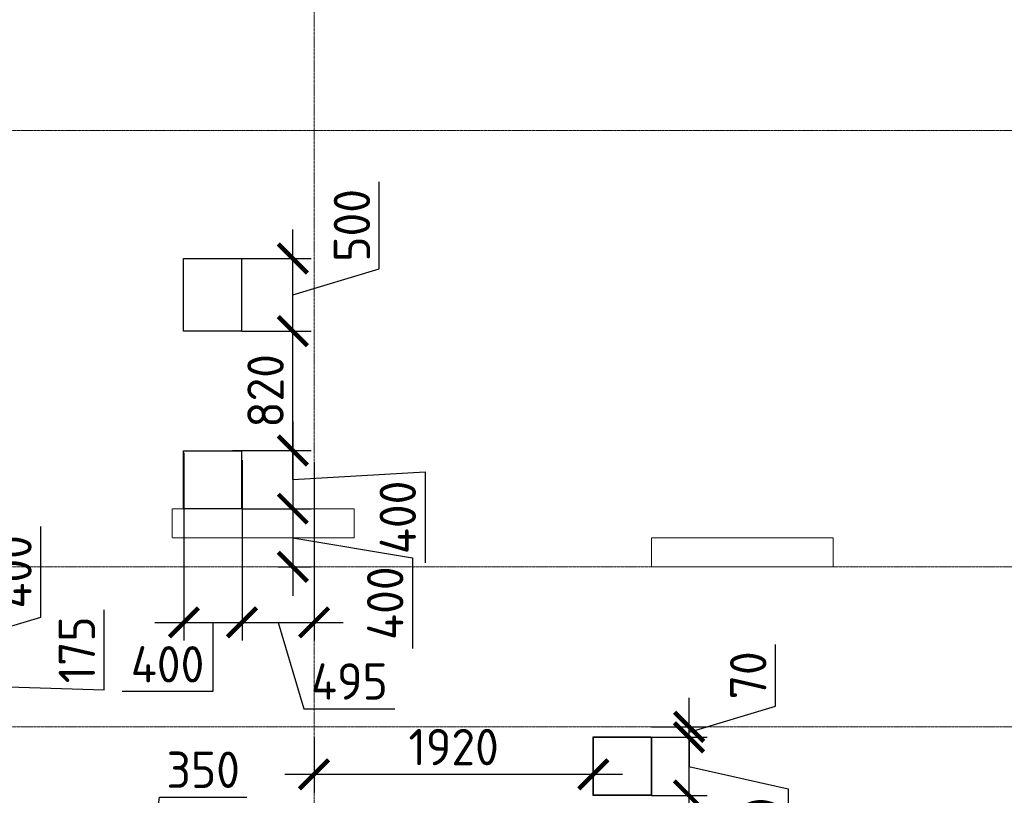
# Model space of a CAD drawing. Header units: millimetres. Extents: x -42044588 to 856694, y -806701 to 941911.
# Tile 964 of 1056: x -155987 to -149217, y -35621 to -30288. Entities that reach past the tile are written whole.
import ezdxf

# ---------------------------------------------------------------- set-up
doc = ezdxf.new("R2010")
doc.units = ezdxf.units.MM
for name, pattern in [('______5', [1100, 800, -100, 100, -100]), ('DASHED', [7, 5, -2, 0]), ('осевая', [50.8, 31.75, -6.35, 6.35, -6.35])]:
    doc.linetypes.add(name, pattern=pattern)
for name, color, linetype, lineweight in [('907Сл Осевые', 1, 'Continuous', 0), ('Оси', 40, '______5', 18), ('Перекрытие ж_бетон', 1, 'Continuous', 30), ('РАЗМЕРЫ', 1, 'Continuous', 9)]:
    doc.layers.add(name, color=color, linetype=linetype, lineweight=lineweight)
doc.layers.add('Колонна_ бетон', color=7, linetype='Continuous', lineweight=50, true_color=0xb4b496)
doc.styles.add('GOST-2.304_Type-B', font='GOST_Common.ttf')
doc.styles.add('ГОСТ', font='GOST_Common.ttf')
doc.dimstyles.new('СПДС', dxfattribs={"dimscale": 100, "dimtxt": 2.5, "dimasz": 2, "dimexe": 1.25, "dimexo": 0, "dimtad": 1, "dimdec": 0, "dimrnd": 5, "dimtxsty": 'GOST-2.304_Type-B', "dimblk": 'ARCHTICK', "dimcen": 2.5, "dimdle": 2, "dimclrd": 1, "dimclre": 1, "dimclrt": 1, "dimadec": 0, "dimazin": 2, "dimtfac": 0.75, "dimtdec": 0, "dimtmove": 1, "dimatfit": 3, "dimfxl": 0, "dimtolj": 1, "dimarcsym": 0})

# ---------------------------------------------------------------- blocks, each defined once
blk = doc.blocks.new('_ArchTick')
at = {"color": 0, "linetype": 'ByBlock', "const_width": 0.15}
blk.add_lwpolyline([(-0.5, -0.5), (0.5, 0.5)], dxfattribs=at)
blk = doc.blocks.new('*D2181')
at = {"layer": 'DEFPOINTS', "color": 0, "transparency": 16777216}
for p in [(-147763.2, -26994.8), (-194563, -27700), (-147763.2, -44600)]:
    blk.add_point(p, dxfattribs=at)
at = {"layer": 'РАЗМЕРЫ', "color": 1, "lineweight": -2, "transparency": 16777216}
for p, q in [((-194563, -27700), (-194563, -26869.8)), ((-147763.2, -44600), (-147763.2, -26869.8)), ((-194763, -26994.8), (-147563.2, -26994.8))]:
    blk.add_line(p, q, dxfattribs=at)
at = {"layer": 'РАЗМЕРЫ', "color": 1, "lineweight": -2, "transparency": 16777216, "xscale": 200, "yscale": 200, "zscale": 200, "rotation": 180}
blk.add_blockref('_ArchTick', (-194563, -26994.8), dxfattribs=at)
at = {"layer": 'РАЗМЕРЫ', "color": 1, "lineweight": -2, "transparency": 16777216, "xscale": 200, "yscale": 200, "zscale": 200}
blk.add_blockref('_ArchTick', (-147763.2, -26994.8), dxfattribs=at)
at = {"layer": 'РАЗМЕРЫ', "color": 1, "lineweight": 0, "transparency": 16777216, "insert": (-171163.1, -26807.3), "char_height": 250, "attachment_point": 5, "style": 'GOST-2.304_Type-B'}
blk.add_mtext('\\A1;46800', dxfattribs=at)
blk = doc.blocks.new('подложка стн 1-го этажа')
at = {"layer": 'Колонна_ бетон', "color": 252, "linetype": 'DASHED', "lineweight": 0, "ltscale": 0.5, "true_color": 0x939598, "transparency": 33554687}
for p, q in [((47668.8, 20411.8, -200), (47668.8, 20211.8, -200)), ((48918.8, 20411.8, -200), (47668.8, 20411.8, -200)), ((47668.8, 20411.8, -200), (47668.8, 20411.8, -200)), ((48918.8, 20411.8, -200), (48918.8, 20411.8, -200)), ((48918.8, 20211.8, -200), (48918.8, 20411.8, -200)), ((47668.8, 20211.8, -200), (47668.8, 20211.8, -200)), ((48918.8, 20211.8, -200), (47668.8, 20211.8, -200)), ((48918.8, 20211.8, -200), (48918.8, 20211.8, -200)), ((50963.8, 20211.8, -200), (50963.8, 20011.8, -200)), ((50963.8, 20211.8, -200), (50963.8, 20211.8, -200)), ((52213.8, 20211.8, -200), (50963.8, 20211.8, -200)), ((52213.8, 20211.8, -200), (52213.8, 20011.8, -200)), ((52213.8, 20211.8, -200), (52213.8, 20211.8, -200)), ((50963.8, 20011.8, -200), (50963.8, 20011.8, -200)), ((50963.8, 20011.8, -200), (52213.8, 20011.8, -200)), ((52213.8, 20011.8, -200), (52213.8, 20011.8, -200))]:
    blk.add_line(p, q, dxfattribs=at)
blk = doc.blocks.new('*D2093')
at = {"layer": 'DEFPOINTS', "color": 0, "transparency": 16777216}
for p in [(-154857.9, -33265.1, 4500), (-154458.3, -33317.3), (-154458.3, -34431.7)]:
    blk.add_point(p, dxfattribs=at)
at = {"layer": 'РАЗМЕРЫ', "color": 1, "lineweight": -2, "transparency": 16777216}
for p, q in [((-154857.9, -33265.1), (-154857.9, -34556.7)), ((-154458.3, -33317.3), (-154458.3, -34556.7)), ((-155057.9, -34431.7), (-154258.3, -34431.7)), ((-154658.1, -34431.7), (-154657.8, -34907.4)), ((-154657.8, -34907.4), (-155282.8, -34907.4))]:
    blk.add_line(p, q, dxfattribs=at)
at = {"layer": 'РАЗМЕРЫ', "color": 1, "lineweight": -2, "transparency": 16777216, "xscale": 200, "yscale": 200, "zscale": 200, "rotation": 180}
blk.add_blockref('_ArchTick', (-154857.9, -34431.7), dxfattribs=at)
at = {"layer": 'РАЗМЕРЫ', "color": 1, "lineweight": -2, "transparency": 16777216, "xscale": 200, "yscale": 200, "zscale": 200}
blk.add_blockref('_ArchTick', (-154458.3, -34431.7), dxfattribs=at)
at = {"layer": 'РАЗМЕРЫ', "color": 1, "lineweight": 0, "transparency": 16777216, "insert": (-154970.3, -34719.9), "char_height": 250, "attachment_point": 5, "style": 'GOST-2.304_Type-B'}
blk.add_mtext('\\A1;400', dxfattribs=at)
blk = doc.blocks.new('*D2094')
at = {"layer": 'DEFPOINTS', "color": 0, "transparency": 16777216}
for p in [(-154523.4, -33249.9, 4500), (-154460.3, -33650), (-154108.9, -33650)]:
    blk.add_point(p, dxfattribs=at)
at = {"layer": 'РАЗМЕРЫ', "color": 1, "lineweight": -2, "transparency": 16777216}
for p, q in [((-154108.9, -33049.9), (-154108.9, -33850)), ((-154523.4, -33249.9), (-153983.9, -33249.9)), ((-154108.9, -33450), (-153199.7, -33397.5)), ((-153199.7, -33397.5), (-153199.7, -34022.5)), ((-154460.3, -33650), (-153983.9, -33650))]:
    blk.add_line(p, q, dxfattribs=at)
at = {"layer": 'РАЗМЕРЫ', "color": 1, "lineweight": -2, "transparency": 16777216, "xscale": 200, "yscale": 200, "zscale": 200}
for p, rotation in [((-154108.9, -33249.9), 90), ((-154108.9, -33650), 270)]:
    blk.add_blockref('_ArchTick', p, dxfattribs=dict(at, rotation=rotation))
at = {"layer": 'РАЗМЕРЫ', "color": 1, "lineweight": 0, "transparency": 16777216, "insert": (-153387.2, -33710), "char_height": 250, "attachment_point": 5, "rotation": 90, "style": 'GOST-2.304_Type-B'}
blk.add_mtext('\\A1;400', dxfattribs=at)
blk = doc.blocks.new('*D2132')
at = {"layer": 'DEFPOINTS', "color": 0, "transparency": 16777216}
for p in [(-154460.3, -33650), (-154209.1, -34050), (-154108.9, -34050)]:
    blk.add_point(p, dxfattribs=at)
at = {"layer": 'РАЗМЕРЫ', "color": 1, "lineweight": -2, "transparency": 16777216}
for p, q in [((-154108.9, -33450), (-154108.9, -34250)), ((-154460.3, -33650), (-153983.9, -33650)), ((-154108.9, -33850), (-153286.3, -33987.5)), ((-154209.1, -34050), (-153983.9, -34050)), ((-153286.3, -33987.5), (-153286.3, -34612.5))]:
    blk.add_line(p, q, dxfattribs=at)
at = {"layer": 'РАЗМЕРЫ', "color": 1, "lineweight": -2, "transparency": 16777216, "xscale": 200, "yscale": 200, "zscale": 200}
for p, rotation in [((-154108.9, -33650), 90), ((-154108.9, -34050), 270)]:
    blk.add_blockref('_ArchTick', p, dxfattribs=dict(at, rotation=rotation))
at = {"layer": 'РАЗМЕРЫ', "color": 1, "lineweight": 0, "transparency": 16777216, "insert": (-153473.8, -34300), "char_height": 250, "attachment_point": 5, "rotation": 90, "style": 'GOST-2.304_Type-B'}
blk.add_mtext('\\A1;400', dxfattribs=at)
blk = doc.blocks.new('*D2133')
at = {"layer": 'DEFPOINTS', "color": 0, "transparency": 16777216}
for p in [(-154458.3, -33317.3), (-153962.9, -33330), (-153962.9, -34431.7)]:
    blk.add_point(p, dxfattribs=at)
at = {"layer": 'РАЗМЕРЫ', "color": 1, "lineweight": -2, "transparency": 16777216}
for p, q in [((-154458.3, -33317.3), (-154458.3, -34556.7)), ((-153962.9, -33330), (-153962.9, -34556.7)), ((-154658.3, -34431.7), (-153762.9, -34431.7)), ((-154210.6, -34431.7), (-154032.5, -35025.5)), ((-154032.5, -35025.5), (-153407.5, -35025.5))]:
    blk.add_line(p, q, dxfattribs=at)
at = {"layer": 'РАЗМЕРЫ', "color": 1, "lineweight": -2, "transparency": 16777216, "xscale": 200, "yscale": 200, "zscale": 200, "rotation": 180}
blk.add_blockref('_ArchTick', (-154458.3, -34431.7), dxfattribs=at)
at = {"layer": 'РАЗМЕРЫ', "color": 1, "lineweight": -2, "transparency": 16777216, "xscale": 200, "yscale": 200, "zscale": 200}
blk.add_blockref('_ArchTick', (-153962.9, -34431.7), dxfattribs=at)
at = {"layer": 'РАЗМЕРЫ', "color": 1, "lineweight": 0, "transparency": 16777216, "insert": (-153720, -34838), "char_height": 250, "attachment_point": 5, "style": 'GOST-2.304_Type-B'}
blk.add_mtext('\\A1;495', dxfattribs=at)
blk = doc.blocks.new('*D2053')
at = {"layer": 'DEFPOINTS', "color": 0, "transparency": 16777216}
for p in [(-154303.9, -32429.9), (-154108.9, -32429.9), (-154523.4, -33249.9, 4500)]:
    blk.add_point(p, dxfattribs=at)
at = {"layer": 'РАЗМЕРЫ', "color": 1, "lineweight": -2, "transparency": 16777216}
for p, q in [((-154108.9, -33449.9), (-154108.9, -32229.9)), ((-154303.9, -32429.9), (-153983.9, -32429.9)), ((-154523.4, -33249.9), (-153983.9, -33249.9))]:
    blk.add_line(p, q, dxfattribs=at)
at = {"layer": 'РАЗМЕРЫ', "color": 1, "lineweight": -2, "transparency": 16777216, "xscale": 200, "yscale": 200, "zscale": 200}
for p, rotation in [((-154108.9, -32429.9), 90), ((-154108.9, -33249.9), 270)]:
    blk.add_blockref('_ArchTick', p, dxfattribs=dict(at, rotation=rotation))
at = {"layer": 'РАЗМЕРЫ', "color": 1, "lineweight": 0, "transparency": 16777216, "insert": (-154296.4, -32839.9), "char_height": 250, "attachment_point": 5, "rotation": 90, "style": 'GOST-2.304_Type-B'}
blk.add_mtext('\\A1;820', dxfattribs=at)
blk = doc.blocks.new('*D2054')
at = {"layer": 'DEFPOINTS', "color": 0, "transparency": 16777216}
for p in [(-154459.1, -31929.9), (-154108.9, -31929.9), (-154459.1, -32429.9)]:
    blk.add_point(p, dxfattribs=at)
at = {"layer": 'РАЗМЕРЫ', "color": 1, "lineweight": -2, "transparency": 16777216}
for p, q in [((-153515.2, -32001.8), (-153515.2, -31401.8)), ((-154108.9, -32629.9), (-154108.9, -31729.9)), ((-154459.1, -31929.9), (-153983.9, -31929.9)), ((-154108.9, -32179.9), (-153515.2, -32001.8)), ((-154459.1, -32429.9), (-153983.9, -32429.9))]:
    blk.add_line(p, q, dxfattribs=at)
at = {"layer": 'РАЗМЕРЫ', "color": 1, "lineweight": -2, "transparency": 16777216, "xscale": 200, "yscale": 200, "zscale": 200}
for p, rotation in [((-154108.9, -31929.9), 90), ((-154108.9, -32429.9), 270)]:
    blk.add_blockref('_ArchTick', p, dxfattribs=dict(at, rotation=rotation))
at = {"layer": 'РАЗМЕРЫ', "color": 1, "lineweight": 0, "transparency": 16777216, "insert": (-153702.7, -31701.8), "char_height": 250, "attachment_point": 5, "rotation": 90, "style": 'GOST-2.304_Type-B'}
blk.add_mtext('\\A1;500', dxfattribs=at)
blk = doc.blocks.new('*D2058')
at = {"layer": 'DEFPOINTS', "color": 0, "transparency": 16777216}
for p in [(-155313.3, -36469.6), (-155313.3, -37150), (-154963.8, -37190.2)]:
    blk.add_point(p, dxfattribs=at)
at = {"layer": 'РАЗМЕРЫ', "color": 1, "lineweight": -2, "transparency": 16777216}
for p, q in [((-155138.6, -36469.6), (-155024.8, -35632.7)), ((-155024.8, -35632.7), (-154424.8, -35632.7)), ((-155313.3, -37150), (-155313.3, -36344.6)), ((-154963.8, -37190.2), (-154963.8, -36344.6)), ((-154763.8, -36469.6), (-155513.3, -36469.6))]:
    blk.add_line(p, q, dxfattribs=at)
at = {"layer": 'РАЗМЕРЫ', "color": 1, "lineweight": -2, "transparency": 16777216, "xscale": 200, "yscale": 200, "zscale": 200, "rotation": 180}
blk.add_blockref('_ArchTick', (-155313.3, -36469.6), dxfattribs=at)
at = {"layer": 'РАЗМЕРЫ', "color": 1, "lineweight": -2, "transparency": 16777216, "xscale": 200, "yscale": 200, "zscale": 200}
blk.add_blockref('_ArchTick', (-154963.8, -36469.6), dxfattribs=at)
at = {"layer": 'РАЗМЕРЫ', "color": 1, "lineweight": 0, "transparency": 16777216, "insert": (-154724.8, -35445.2), "char_height": 250, "attachment_point": 5, "style": 'GOST-2.304_Type-B'}
blk.add_mtext('\\A1;350', dxfattribs=at)
blk = doc.blocks.new('*D2202')
at = {"layer": 'DEFPOINTS', "color": 0, "transparency": 16777216}
for p in [(-157262.7, -34375), (-157283.1, -34775), (-156436.1, -34775)]:
    blk.add_point(p, dxfattribs=at)
at = {"layer": 'РАЗМЕРЫ', "color": 1, "lineweight": -2, "transparency": 16777216}
for p, q in [((-155842.3, -34396.9), (-155842.3, -33771.9)), ((-156436.1, -34175), (-156436.1, -34975)), ((-157262.7, -34375), (-156311.1, -34375)), ((-156436.1, -34575), (-155842.3, -34396.9)), ((-157283.1, -34775), (-156311.1, -34775))]:
    blk.add_line(p, q, dxfattribs=at)
at = {"layer": 'РАЗМЕРЫ', "color": 1, "lineweight": -2, "transparency": 16777216, "xscale": 200, "yscale": 200, "zscale": 200}
for p, rotation in [((-156436.1, -34375), 90), ((-156436.1, -34775), 270)]:
    blk.add_blockref('_ArchTick', p, dxfattribs=dict(at, rotation=rotation))
at = {"layer": 'РАЗМЕРЫ', "color": 1, "lineweight": 0, "transparency": 16777216, "insert": (-156029.8, -34084.4), "char_height": 250, "attachment_point": 5, "rotation": 90, "style": 'GOST-2.304_Type-B'}
blk.add_mtext('\\A1;400', dxfattribs=at)
blk = doc.blocks.new('*D2203')
at = {"layer": 'DEFPOINTS', "color": 0, "transparency": 16777216}
for p in [(-156564.7, -34775), (-156762.7, -34950), (-156436.1, -34950)]:
    blk.add_point(p, dxfattribs=at)
at = {"layer": 'РАЗМЕРЫ', "color": 1, "lineweight": -2, "transparency": 16777216}
for p, q in [((-155406.4, -34895.8), (-155406.4, -34345.8)), ((-156436.1, -34575), (-156436.1, -35150)), ((-156564.7, -34775), (-156311.1, -34775)), ((-156436.1, -34862.5), (-155406.4, -34895.8)), ((-156762.7, -34950), (-156311.1, -34950))]:
    blk.add_line(p, q, dxfattribs=at)
at = {"layer": 'РАЗМЕРЫ', "color": 1, "lineweight": -2, "transparency": 16777216, "xscale": 200, "yscale": 200, "zscale": 200}
for p, rotation in [((-156436.1, -34775), 90), ((-156436.1, -34950), 270)]:
    blk.add_blockref('_ArchTick', p, dxfattribs=dict(at, rotation=rotation))
at = {"layer": 'РАЗМЕРЫ', "color": 1, "lineweight": 0, "transparency": 16777216, "insert": (-155593.9, -34620.8), "char_height": 250, "attachment_point": 5, "rotation": 90, "style": 'GOST-2.304_Type-B'}
blk.add_mtext('\\A1;175', dxfattribs=at)
blk = doc.blocks.new('оси2')
at = {"layer": 'Оси', "color": 16, "linetype": 'осевая', "lineweight": 0, "ltscale": 0.25, "transparency": 33554687}
for p, q in [((1024245.5, 3375.3), (1024245.5, -19317.6)), ((979200, -1392.9), (1032582.1, -1392.9)), ((979200, -4392.9), (1032582.1, -4392.9)), ((979200, -5492.9), (1032582.1, -5492.9))]:
    blk.add_line(p, q, dxfattribs=at)
blk = doc.blocks.new('*D5003')
at = {"color": 1, "lineweight": -2, "transparency": 16777216}
for p, q in [((-150790.3, -35007.7), (-150790.3, -34583.8)), ((-151384.1, -35150), (-151384.1, -34950)), ((-151384.1, -35185.8), (-150790.3, -35007.7)), ((-151643.1, -35150), (-151259.1, -35150)), ((-151384.1, -35221.6), (-151384.1, -35150)), ((-151384.1, -35221.6), (-151384.1, -35150)), ((-151643.1, -35221.6), (-151259.1, -35221.6)), ((-151384.1, -35221.6), (-151384.1, -35421.6))]:
    blk.add_line(p, q, dxfattribs=at)
at = {"layer": 'DEFPOINTS', "color": 0, "transparency": 16777216}
for p in [(-151643.1, -35150), (-151384.1, -35150), (-151643.1, -35221.6, -5)]:
    blk.add_point(p, dxfattribs=at)
at = {"color": 1, "lineweight": -2, "transparency": 16777216, "xscale": 200, "yscale": 200, "zscale": 200}
for p, rotation in [((-151384.1, -35150), 270), ((-151384.1, -35221.6), 90)]:
    blk.add_blockref('_ArchTick', p, dxfattribs=dict(at, rotation=rotation))
at = {"color": 1, "lineweight": 0, "transparency": 16777216, "insert": (-150977.8, -34795.7), "char_height": 250, "attachment_point": 5, "rotation": 90, "style": 'GOST-2.304_Type-B'}
blk.add_mtext('\\A1;70', dxfattribs=at)
blk = doc.blocks.new('*D5004')
at = {"color": 1, "lineweight": -2, "transparency": 16777216}
for p, q in [((-151385, -35021.6), (-151385, -35821.6)), ((-151643.1, -35221.6), (-151260, -35221.6)), ((-151385, -35421.6), (-150703.6, -35576.6)), ((-150703.6, -35576.6), (-150703.6, -36201.6)), ((-151643.1, -35621.6), (-151260, -35621.6))]:
    blk.add_line(p, q, dxfattribs=at)
at = {"layer": 'DEFPOINTS', "color": 0, "transparency": 16777216}
for p in [(-151643.1, -35221.6, -5), (-151643.1, -35621.6, -5), (-151385, -35621.6)]:
    blk.add_point(p, dxfattribs=at)
at = {"color": 1, "lineweight": -2, "transparency": 16777216, "xscale": 200, "yscale": 200, "zscale": 200}
for p, rotation in [((-151385, -35221.6), 90), ((-151385, -35621.6), 270)]:
    blk.add_blockref('_ArchTick', p, dxfattribs=dict(at, rotation=rotation))
at = {"color": 1, "lineweight": 0, "transparency": 16777216, "insert": (-150891.1, -35889.1), "char_height": 250, "attachment_point": 5, "rotation": 90, "style": 'GOST-2.304_Type-B'}
blk.add_mtext('\\A1;400', dxfattribs=at)
blk = doc.blocks.new('*D5006')
at = {"color": 1, "lineweight": -2, "transparency": 16777216}
for p, q in [((-153963.1, -35221.6), (-153963.1, -35601.8)), ((-152043.1, -35221.6), (-152043.1, -35601.8)), ((-151843.1, -35476.8), (-154163.1, -35476.8))]:
    blk.add_line(p, q, dxfattribs=at)
at = {"layer": 'DEFPOINTS', "color": 0, "transparency": 16777216}
for p in [(-153963.1, -35221.6), (-152043.1, -35221.6, -5), (-153963.1, -35476.8)]:
    blk.add_point(p, dxfattribs=at)
at = {"color": 1, "lineweight": -2, "transparency": 16777216, "xscale": 200, "yscale": 200, "zscale": 200, "rotation": 180}
blk.add_blockref('_ArchTick', (-153963.1, -35476.8), dxfattribs=at)
at = {"color": 1, "lineweight": -2, "transparency": 16777216, "xscale": 200, "yscale": 200, "zscale": 200}
blk.add_blockref('_ArchTick', (-152043.1, -35476.8), dxfattribs=at)
at = {"color": 1, "lineweight": 0, "transparency": 16777216, "insert": (-153003.1, -35289.3), "char_height": 250, "attachment_point": 5, "style": 'GOST-2.304_Type-B'}
blk.add_mtext('\\A1;1920', dxfattribs=at)
blk = doc.blocks.new('блочина другой')
at = {"layer": '907Сл Осевые', "color": 4, "lineweight": 30}
for p, q in [((40324.2, 7534.4), (40723.8, 7534.4)), ((40324.2, 7134.4), (40324.2, 7534.4)), ((40723.8, 7534.4), (40723.8, 7134.4)), ((40723.8, 7134.4), (40324.2, 7134.4))]:
    blk.add_line(p, q, dxfattribs=at)
at = {"layer": 'Перекрытие ж_бетон', "color": 4, "lineweight": 30}
blk.add_lwpolyline([(37507.8, 10824.6), (37907.8, 10824.6), (37907.8, 10324.6), (37507.8, 10324.6)], close=True, dxfattribs=at)
at = {"layer": 'Перекрытие ж_бетон', "color": 4, "lineweight": 30, "elevation": 4500}
blk.add_lwpolyline([(37509, 9502.6), (37907.6, 9502.6), (37907.6, 9102.5), (37509, 9102.5)], close=True, dxfattribs=at)

msp = doc.modelspace()

# ---------------------------------------------------------------- linework, layer by layer
at = {"layer": '907Сл Осевые', "color": 4}
msp.add_lwpolyline([(-152042.719, -35220.085), (-151643.064, -35220.085), (-151643.064, -35620.086), (-152042.719, -35620.086)], close=True, dxfattribs=at)
at = {"layer": 'РАЗМЕРЫ', "lineweight": 30, "elevation": -5}
msp.add_lwpolyline([(-152043.066, -35221.557), (-151643.066, -35221.557), (-151643.066, -35621.557), (-152043.066, -35621.557)], close=True, dxfattribs=at)

# ---------------------------------------------------------------- block references
for name, p in [('подложка стн 1-го этажа', (-202606.941, -54061.81, 720)), ('блочина другой', (-192368.583, -42753.781))]:
    msp.add_blockref(name, p)
at = {"layer": 'РАЗМЕРЫ'}
msp.add_blockref('оси2', (-1178208.582, -29657.134), dxfattribs=at)

# ---------------------------------------------------------------- texts
note = msp.add_mtext_dynamic_manual_height_columns('\\pi1250;{\\H1.5152x;Общие указания :\\P}1.^IНастоящий подраздел разработан в составе рабочей документации на строительство объекта {\\H2.4344x; }"Строительство жилого комплекса со встроенными помещениями общественного-делового и коммерческого {\\H1.3552x; }назначения по адресу: г. Чита, ул. 1-я Коллективная. Жилой дом со встроенными помещениями {\\H1.71569x; }общественно-делового и коммерческого назначения на первом этаже здания (поз. 3.1)" Решения рабочей {\\H1.69543x; }Документации разработаны на основании:{\\H1.68902x; }\\P-^Iзадания на проектирование, выданного заказчиком;{\\H1.60366x; }\\P-^Iрешений стадии "Проектная Документация (проект №24-04-КР.1)"{\\H1.73211x; }\\Pразработанных ООО "Комплексная проектно-сопроводительная компания", утвержденных заказчиком;{\\H1.6768x; }\\PВ соответствии с требованиями нормативных документов:{\\H1.60773x; }\\P-^IФЗ №184 "О техническом регулировании";{\\H1.63076x; }\\P-^IФЗ №123 "Технический регламент о требованиях пожарной безопасности";{\\H1.62308x; }\\P-^IСП 20.13330.2016 "Нагрузки и воздействия",{\\H1.62564x; }\\P-^IСП 63.13330.2018 "Бетонные и железобетонные конструкции. Основные положения".{\\H1.62479x; }\\P-^IСП 22.13330.2016 "Основания зданий и сооружений";{\\H1.62507x; }\\P-^IСП 45.13330.2017 "Земляные сооружения, основания и фундаменты".{\\H1.62498x; }\\P2.^IПри работах по устройству монолитных конструкций руководствоваться СП 70.13330.2012 {\\H1.62501x; }"Несущие и ограждающие конструкции".{\\H1.625x; }\\P3.^IЗа относительную отметку 0,000 принята отметка чистого пола первого этажа, {\\H1.625x; }соответствующая абсолютной отметке 648,00 в Балтийской системе высот.{\\H1.625x; }\\P4.^IПеречень видов работ, Зля которых необходимо составлять акты освидетельствования скрытых {\\H1.625x; }работ: {\\H1.625x; }\\PБетонные и железобетонные конструкции монолитные:{\\H1.625x; }\\Pармирование; защитные слои,- анкеровка арматуры; установка закладных деталей.{\\H1.625x; }\\PМонтаж сборных железобетонных и бетонных конструкций:{\\H1.625x; }\\Pсварка и антикоррозионное покрыт при отсутствии актов освиветельствования превшествующих {\\H1.625x; }скрытых работ во всех случаях.{\\H1.625x; }\\P1. Железобетонные конструкции разработаны в соответствии СП 22.13330.2016 "Основания зданий и {\\H1.62576x; }сооружений", СП 63.13330.2018 "Бетонные и железобетонные конструкции. Общие положения".{\\H1.62541x; }\\P2. Несущие конструкции здания рассчитаны и запроектированы для данных геологических условий. {\\H1.62486x; }\\P3. Арматура класса А240 и А500С по ГОСТ Р 34028-2016, материал монолитных конструкций ниже нуля - {\\H1.62505x; }бетон тяжелый класса В25 по ГОСТ 26633-2015.{\\H1.62498x; }\\P4. Работы по бетонированию монолитных конструкций вести в соответствии со СП 70.13330.2012 {\\H1.62501x; }"Несущие и ограждающие конструкции".{\\H1.625x; }\\P5. Все строительно-монтажные работы необходимо выполнять в соответствии со СНиП 12-03-2001 {\\H1.625x; }"Безопасность труда в строительстве. Часть 1. Общие требования.", Безопасность труда в строительстве. {\\H1.625x; }Часть 2. Строительное производство". Строительство здания должно производиться в соответствии с {\\H1.625x; }проектом производства работ (ППР).{\\H1.725x; }\\PПри отсутствии ППР производство строительно-монтажных работ запрещается.{\\H1.67917x; }\\P6. Бетон конструкции должны удовлетворять требованиям ГОСТ 26633-2015, ГОСТ 25192-2012.{\\H1.60694x; }\\P7. Бетон следует укладывать в бетонные конструкции горизонтальными слоями одинаковой толщины {\\H1.63102x; }без разрывов, с последовательным направлением укладки в одну сторону во всех слоях.{\\H1.62299x; }\\P8. В начальный период твердения бетон необходимо защищать от попадания атмосферных осадков или {\\H1.62567x; }потерь влаги.{\\H1.62478x; }\\P9. При перерывах в бетонировании устраивать рабочие швы бетонирования. Места рабочих швов {\\H1.62507x; }бетонирования разработать в ППР и согласовать с авторским надзором. С поверхности рабочих швов удалить {\\H1.62498x; }цементную плёнку металлическими щётками с последующей поливкой водой. В рабочем шве устанавливать {\\H1.62501x; }вертикальные сетки из проволоки ячейкой 50x50мм. Поверхность рабочих швов должна быть перпендикулярна {\\H1.625x; }поверхности плиты. При возобновлении бетонирования в шов установить гидроизоляционную прокладку {\\H1.625x; }"Пенебар". {\\H1.625x; }\\P10. Арматурные изделия изготавливать в соответствии с ГОСТ Р 57997-2017, ГОСТ 5264-80, ГОСТ {\\H1.625x; }14098-2014.{\\H1.625x; }\\P11. Плоские сетки и каркасы изготавливать с помощью контактной точечной сварки (кроме оговоренных {\\H1.725x; }случаев).{\\H1.77917x; }\\P12. Расчётные сопротивления сборных соединений и материалы для сборки принимать по табл. Г1, Г2 СП {\\H1.66111x; }52-101-2003.{\\H1.61296x; }\\P13. Стыки арматурных стержней должны иметь длину перепуска (нахлёстка) не менее указанной в {\\H1.72901x; }проекте. В неоговоренных случаях длину стыка рабочей арматуры внахлёстку без сварки принимать по п.8.3.27 {\\H1.67783x; }СП 52-101-2003. {\\H1.60739x; }\\P14. Толщина защитного слоя бетона для рабочей арматуры должна соответствовать значениям, {\\H1.63087x; }указанным в проекте. {\\H1.62304x; }\\PВ неоговоренных случаях принимать не менее 25мм.{\\H1.62565x; }\\P15. Уход за свежеуложенным бетоном начинать сразу после укладки бетонной смеси и осуществлять до {\\H1.62478x; }', width=17417.39614, gutter_width=3176.993, heights=[39809.277, 0], dxfattribs=dict(insert=(-251206.711, -20437.285), char_height=250, attachment_point=1, style='ГОСТ'))
for column, words in zip(note.columns.linked_columns, ['достижения прочности бетона не менее 70% от проектной.\\P\\pi1250;16. Распалубку плит  осуществлять по достижении прочности бетона не менее 80% от проектной.{\\H1.83475x; }\\P17. Два крайних арматурных стержня, расположенных по контуру плиты, привязать ко всем стержням в {\\H1.55574x; }местах пересечений.{\\H1.64809x; }\\P18. В процессе производства работ предусмотреть мероприятия по противопожарной защите и {\\H1.6173x; }контролю за выполнением правил пожарной безопасности на всех этапах строительства.{\\H1.62757x; }\\P19. Все работы Выполнять по проекту производства работ (ППР), согласованному с организациями, {\\H1.72414x; }ответственными за эксплуатацию существующих инженерных сетей и дорог на существующей площадке.{\\H1.67945x; }\\P20. Проект рассчитан на производство работ в период положительных температур. В случае {\\H1.60685x; }выполнения работ при отрицательных температурах необходимо выполнять требования СНиП часть 3 по {\\H1.63105x; }производству работ и ППР.{\\H1.62298x; }\\P21. При минимальной температуре воздуха до минус 15°С допускается:{\\H1.62567x; }\\P - выдерживание бетона в конструкции методом термоса, при предварительном разогреве бетонной {\\H1.62478x; }смеси, {\\H1.62507x; }\\P -форсированный электроразогрев бетона в конструкции с повторным уплотнением.{\\H1.62498x; }\\PПри минимальной температуре воздуха до минус 25°С допускается:{\\H1.62501x; }\\P -обогрев бетона в греющей опалубке с помощью низкотемпературных электронагревателей,{\\H1.625x; }\\P -электродный сквозной прогреб бетона,{\\H1.625x; }\\P -электрообогрев с помощью греющего провода.{\\H1.625x; }']):
    column.text = words

# ---------------------------------------------------------------- dimensions: what is measured, and where the dimension line sits
at = {"lineweight": 0}
dim = msp.add_linear_dim(base=(-151384.058, -35150.015), p1=(-151643.066, -35221.557, -5), p2=(-151643.06, -35150.015), angle=90, dimstyle='СПДС', dxfattribs=at)
dim.commit()
dim.dimension.update_dxf_attribs({"geometry": '*D5003', "text_midpoint": (-150977.808, -34945.161)})
dim = msp.add_linear_dim(base=(-151384.977, -35621.557), p1=(-151643.066, -35221.557, -5), p2=(-151643.066, -35621.557, -5), angle=90, dimstyle='СПДС', dxfattribs=at)
dim.commit()
dim.dimension.update_dxf_attribs({"geometry": '*D5004', "text_midpoint": (-150703.575, -35639.092), "dimtype": 160})
dim = msp.add_linear_dim(base=(-153963.066, -35476.802), p1=(-152043.066, -35221.557, -5), p2=(-153963.066, -35221.557), dimstyle='СПДС', dxfattribs=at)
dim.commit()
dim.dimension.update_dxf_attribs({"geometry": '*D5006', "text_midpoint": (-153003.066, -35289.302)})
at = {"layer": 'РАЗМЕРЫ', "lineweight": 0}
for base, p1, p2, picture, middle in [((-147763.178, -26994.779), (-194563.024, -27700.016), (-147763.178, -44600.016), '*D2181', (-171163.101, -26807.279)), ((-153962.925, -34431.718), (-154458.316, -33317.305), (-153962.925, -33330.049), '*D2133', (-153969.996, -34837.968))]:
    dim = msp.add_linear_dim(base=base, p1=p1, p2=p2, dimstyle='СПДС', override={"dimrnd": 5}, dxfattribs=at)
    dim.commit()
    dim.dimension.update_dxf_attribs({"geometry": picture, "text_midpoint": middle})
for base, p1, p2, picture, middle in [((-154108.933, -31929.928), (-154459.112, -32429.928), (-154459.112, -31929.928), '*D2054', (-153702.683, -31939.303)), ((-154108.933, -32429.928), (-154523.384, -33249.928, 4500), (-154303.906, -32429.928), '*D2053', (-154296.433, -32839.928)), ((-156436.058, -34775.015), (-157262.721, -34375.015), (-157283.08, -34775.015), '*D2202', (-156029.808, -34334.39))]:
    dim = msp.add_linear_dim(base=base, p1=p1, p2=p2, angle=90, dimstyle='СПДС', override={"dimrnd": 5}, dxfattribs=at)
    dim.commit()
    dim.dimension.update_dxf_attribs({"geometry": picture, "text_midpoint": middle})
for base, p1, p2, picture, middle in [((-154108.933, -33650.016), (-154523.384, -33249.928, 4500), (-154460.299, -33650.016), '*D2094', (-153199.736, -33460.036)), ((-154108.933, -34050.015), (-154460.299, -33650.016), (-154209.145, -34050.015), '*D2132', (-153286.321, -34050.015)), ((-156436.058, -34950.015), (-156564.657, -34775.015), (-156762.721, -34950.015), '*D2203', (-155406.366, -34833.315))]:
    dim = msp.add_linear_dim(base=base, p1=p1, p2=p2, angle=90, dimstyle='СПДС', override={"dimrnd": 5}, dxfattribs=at)
    dim.commit()
    dim.dimension.update_dxf_attribs({"geometry": picture, "text_midpoint": middle, "dimtype": 160})
for base, p1, p2, picture, middle in [((-154458.316, -34431.718), (-154857.924, -33265.126, 4500), (-154458.316, -33317.305), '*D2093', (-154720.296, -34907.422)), ((-155313.313, -36469.588), (-154963.812, -37190.223), (-155313.313, -37150.015), '*D2058', (-154962.332, -35632.708))]:
    dim = msp.add_linear_dim(base=base, p1=p1, p2=p2, dimstyle='СПДС', override={"dimrnd": 5}, dxfattribs=at)
    dim.commit()
    dim.dimension.update_dxf_attribs({"geometry": picture, "text_midpoint": middle, "dimtype": 160})

doc.saveas('drawing.dxf')
